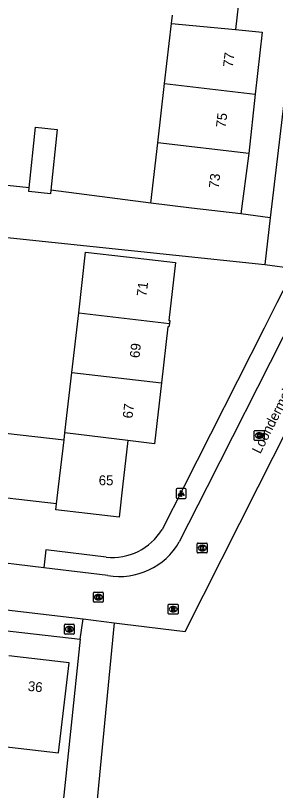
# Model space of a CAD drawing. Extents: x 161243 to 161752, y 384138 to 384885.
# Drawn here: x 161503.8 to 161530.1, y 384469.3 to 384547.7 of the extents above; entities that cross this region are included whole.
import ezdxf

# ---------------------------------------------------------------- set-up
doc = ezdxf.new("R2010")
doc.units = 0
for name, color, linetype in [('IMGEO_Brandkraan', 7, 'Continuous'), ('IMGEO_Kolk', 7, 'Continuous'), ('IMGEO_Lichtpunt', 7, 'Continuous'), ('IMGEO_Openbare_ruimte_label', 7, 'Continuous'), ('IMGEO_Pand', 7, 'Continuous'), ('IMGEO_Pand_nummerreeks', 7, 'Continuous'), ('IMGEO_Rijbaan_lokaal_open', 7, 'Continuous'), ('IMGEO_Rioolput', 7, 'Continuous'), ('IMGEO_Voetpad_open', 7, 'Continuous')]:
    doc.layers.add(name, color=color, linetype=linetype)

msp = doc.modelspace()

# ---------------------------------------------------------------- linework, layer by layer
at = {"layer": 'IMGEO_Brandkraan'}
for p, q in [((161508.761, 384485.174), (161508.761, 384486.026)), ((161508.836, 384486.1), (161509.688, 384486.1)), ((161509.249, 384485.88), (161509.274, 384485.88)), ((161509.762, 384486.026), (161509.762, 384485.174)), ((161509.688, 384485.1), (161508.836, 384485.1)), ((161509.272, 384485.32), (161509.247, 384485.32))]:
    msp.add_line(p, q, dxfattribs=at)
for points in [[(161508.761, 384485.174), (161508.761, 384486.026)], [(161508.836, 384486.1), (161509.688, 384486.1)], [(161509.109, 384485.8), (161509.109, 384485.4), (161509.322, 384485.4)], [(161509.34, 384485.8), (161509.109, 384485.8)], [(161509.762, 384486.026), (161509.762, 384485.174)], [(161509.688, 384485.1), (161508.836, 384485.1)], [(161509.288, 384485.719), (161509.234, 384485.719), (161509.234, 384485.643)], [(161509.234, 384485.643), (161509.287, 384485.643)], [(161509.296, 384485.567), (161509.234, 384485.567), (161509.234, 384485.486)], [(161509.234, 384485.486), (161509.296, 384485.486)]]:
    msp.add_lwpolyline(points, dxfattribs=at)
for centre, radius, start, end in [((161508.838, 384486.024), 0.0765, 91.55205, 178.44795), ((161508.838, 384486.024), 0.0765, 91.55205, 178.44795), ((161509.344, 384485.655), 0.145, 59.4692, 91.53667), ((161509.369, 384485.702), 0.0922, 285.51372, 58.15012), ((161509.686, 384486.024), 0.0765, 1.55205, 88.44795), ((161509.686, 384486.024), 0.0765, 1.55205, 88.44795), ((161508.838, 384485.176), 0.0765, 181.55205, 268.44795), ((161508.838, 384485.176), 0.0765, 181.55205, 268.44795), ((161509.289, 384485.681), 0.0379, 267.82845, 90.93552), ((161509.297, 384485.526), 0.0404, 269.87594, 90.50774), ((161509.328, 384485.651), 0.251, 268.66757, 293.53466), ((161509.374, 384485.51), 0.105, 301.31148, 78.98903), ((161509.686, 384485.176), 0.0765, 271.55205, 358.44795), ((161509.686, 384485.176), 0.0765, 271.55205, 358.44795)]:
    msp.add_arc(centre, radius, start, end, dxfattribs=at)
for centre, major_axis, ratio, start_param, end_param in [((161509.248, 384485.6), (-0.387, 0.002), 0.722429, 4.712389, 7.853982), ((161509.273, 384485.6), (-0.39, 0.002), 0.717154, 1.570796, 4.712389)]:
    msp.add_ellipse(centre, major_axis=major_axis, ratio=ratio, start_param=start_param, end_param=end_param, dxfattribs=at)
at = {"layer": 'IMGEO_Kolk'}
for p, q in [((161527.985, 384504.764), (161527.985, 384505.616)), ((161528.06, 384505.69), (161528.912, 384505.69)), ((161528.473, 384505.47), (161528.498, 384505.47)), ((161528.986, 384505.616), (161528.986, 384504.764)), ((161528.912, 384504.69), (161528.06, 384504.69)), ((161528.496, 384504.91), (161528.471, 384504.91)), ((161522.219, 384493.388), (161522.219, 384494.24)), ((161522.294, 384494.314), (161523.146, 384494.314)), ((161522.707, 384494.094), (161522.732, 384494.094)), ((161523.22, 384494.24), (161523.22, 384493.388)), ((161523.146, 384493.314), (161522.294, 384493.314)), ((161522.73, 384493.534), (161522.705, 384493.534)), ((161511.701, 384488.415), (161511.701, 384489.267)), ((161511.776, 384489.341), (161512.628, 384489.341)), ((161512.189, 384489.121), (161512.214, 384489.121)), ((161512.702, 384489.267), (161512.702, 384488.415)), ((161512.628, 384488.341), (161511.776, 384488.341)), ((161512.212, 384488.561), (161512.187, 384488.561))]:
    msp.add_line(p, q, dxfattribs=at)
for points in [[(161527.985, 384504.764), (161527.985, 384505.616)], [(161528.06, 384505.69), (161528.912, 384505.69)], [(161528.306, 384505.39), (161528.429, 384505.39), (161528.429, 384505.239), (161528.559, 384505.39), (161528.723, 384505.39), (161528.577, 384505.239), (161528.73, 384504.99), (161528.578, 384504.99), (161528.493, 384505.154), (161528.429, 384505.087), (161528.429, 384504.99), (161528.306, 384504.99), (161528.306, 384505.39)], [(161528.986, 384505.616), (161528.986, 384504.764)], [(161528.912, 384504.69), (161528.06, 384504.69)], [(161522.219, 384493.388), (161522.219, 384494.24)], [(161522.294, 384494.314), (161523.146, 384494.314)], [(161522.54, 384494.014), (161522.663, 384494.014), (161522.663, 384493.863), (161522.793, 384494.014), (161522.957, 384494.014), (161522.811, 384493.863), (161522.964, 384493.614), (161522.812, 384493.614), (161522.727, 384493.778), (161522.663, 384493.711), (161522.663, 384493.614), (161522.54, 384493.614), (161522.54, 384494.014)], [(161523.22, 384494.24), (161523.22, 384493.388)], [(161523.146, 384493.314), (161522.294, 384493.314)], [(161511.701, 384488.415), (161511.701, 384489.267)], [(161511.776, 384489.341), (161512.628, 384489.341)], [(161512.022, 384489.041), (161512.145, 384489.041), (161512.145, 384488.89), (161512.275, 384489.041), (161512.439, 384489.041), (161512.293, 384488.89), (161512.446, 384488.641), (161512.294, 384488.641), (161512.209, 384488.805), (161512.145, 384488.738), (161512.145, 384488.641), (161512.022, 384488.641), (161512.022, 384489.041)], [(161512.702, 384489.267), (161512.702, 384488.415)], [(161512.628, 384488.341), (161511.776, 384488.341)]]:
    msp.add_lwpolyline(points, dxfattribs=at)
for centre, start, end in [((161528.062, 384505.614), 91.55205, 178.44795), ((161528.062, 384505.614), 91.55205, 178.44795), ((161528.91, 384505.614), 1.55205, 88.44795), ((161528.91, 384505.614), 1.55205, 88.44795), ((161528.062, 384504.766), 181.55205, 268.44795), ((161528.062, 384504.766), 181.55205, 268.44795), ((161528.91, 384504.766), 271.55205, 358.44795), ((161528.91, 384504.766), 271.55205, 358.44795), ((161522.296, 384494.238), 91.55205, 178.44795), ((161522.296, 384494.238), 91.55205, 178.44795), ((161523.144, 384494.238), 1.55205, 88.44795), ((161523.144, 384494.238), 1.55205, 88.44795), ((161522.296, 384493.39), 181.55205, 268.44795), ((161522.296, 384493.39), 181.55205, 268.44795), ((161523.144, 384493.39), 271.55205, 358.44795), ((161523.144, 384493.39), 271.55205, 358.44795), ((161511.778, 384489.265), 91.55205, 178.44795), ((161511.778, 384489.265), 91.55205, 178.44795), ((161512.626, 384489.265), 1.55205, 88.44795), ((161512.626, 384489.265), 1.55205, 88.44795), ((161511.778, 384488.417), 181.55205, 268.44795), ((161511.778, 384488.417), 181.55205, 268.44795), ((161512.626, 384488.417), 271.55205, 358.44795), ((161512.626, 384488.417), 271.55205, 358.44795)]:
    msp.add_arc(centre, 0.0765, start, end, dxfattribs=at)
for centre, major_axis, ratio, start_param, end_param in [((161528.472, 384505.19), (-0.387, 0.002), 0.722429, 4.712389, 7.853982), ((161528.497, 384505.19), (-0.39, 0.002), 0.717154, 1.570796, 4.712389), ((161522.706, 384493.814), (-0.387, 0.002), 0.722429, 4.712389, 7.853982), ((161522.731, 384493.814), (-0.39, 0.002), 0.717154, 1.570796, 4.712389), ((161512.188, 384488.841), (-0.387, 0.002), 0.722429, 4.712389, 7.853982), ((161512.213, 384488.841), (-0.39, 0.002), 0.717154, 1.570796, 4.712389)]:
    msp.add_ellipse(centre, major_axis=major_axis, ratio=ratio, start_param=start_param, end_param=end_param, dxfattribs=at)
at = {"layer": 'IMGEO_Lichtpunt'}
for p, q in [((161520.089, 384499.736), (161520.089, 384498.929)), ((161520.089, 384499.736), (161520.089, 384498.929)), ((161520.991, 384499.831), (161520.183, 384499.831)), ((161520.991, 384499.831), (161520.183, 384499.831)), ((161521.085, 384498.929), (161521.085, 384499.736)), ((161521.085, 384498.929), (161521.085, 384499.736)), ((161520.183, 384498.835), (161520.991, 384498.835)), ((161520.183, 384498.835), (161520.991, 384498.835))]:
    msp.add_line(p, q, dxfattribs=at)
for points in [[(161520.463, 384499.4), (161520.502, 384499.372), (161520.314, 384499.11), (161520.276, 384499.137), (161520.463, 384499.4)], [(161520.565, 384499.352), (161520.612, 384499.352), (161520.612, 384499.03), (161520.565, 384499.03), (161520.565, 384499.352)], [(161520.675, 384499.372), (161520.713, 384499.399), (161520.9, 384499.137), (161520.861, 384499.109), (161520.675, 384499.372)]]:
    msp.add_lwpolyline(points, dxfattribs=at)
msp.add_circle((161520.588, 384499.534), 0.0994, dxfattribs=at)
for centre, start, end in [((161520.183, 384499.736), 90, 180), ((161520.183, 384499.736), 90, 180), ((161520.991, 384499.736), 0, 90), ((161520.991, 384499.736), 0, 90), ((161520.183, 384498.929), 180, 270), ((161520.183, 384498.929), 180, 270), ((161520.991, 384498.929), 270, 0), ((161520.991, 384498.929), 270, 360)]:
    msp.add_arc(centre, 0.0946, start, end, dxfattribs=at)
at = {"layer": 'IMGEO_Pand'}
for points in [[(161520.434, 384554.139), (161520.593, 384554.696), (161526.978, 384553.968), (161526.103, 384546.24)], [(161519.6, 384546.863), (161519.696, 384547.697)], [(161518.901, 384540.792), (161519.6, 384546.863)], [(161519.6, 384546.863), (161526.103, 384546.24)], [(161526.103, 384546.24), (161528.772, 384545.983), (161528.088, 384539.73)], [(161518.211, 384534.794), (161518.901, 384540.792)], [(161518.901, 384540.792), (161528.088, 384539.73)], [(161528.088, 384539.73), (161527.432, 384533.728)], [(161505.196, 384530.237), (161505.833, 384536.372), (161508.022, 384536.144), (161507.384, 384530.01)], [(161517.508, 384528.682), (161518.211, 384534.794)], [(161527.432, 384533.728), (161518.211, 384534.794)], [(161527.432, 384533.728), (161527.406, 384533.493), (161526.614, 384527.621)], [(161507.384, 384530.01), (161507.345, 384529.633), (161505.157, 384529.86), (161505.196, 384530.237)], [(161526.614, 384527.621), (161521.648, 384528.2), (161517.508, 384528.682)], [(161510.209, 384517.593), (161510.915, 384523.734), (161515.039, 384523.257), (161520.008, 384522.683), (161519.33, 384516.828), (161519.434, 384516.821), (161519.396, 384516.532)], [(161509.517, 384511.579), (161510.209, 384517.593)], [(161510.209, 384517.593), (161519.396, 384516.532)], [(161519.396, 384516.532), (161519.349, 384516.181), (161519.244, 384516.192), (161518.598, 384510.53)], [(161508.814, 384505.467), (161509.517, 384511.579)], [(161509.517, 384511.579), (161518.598, 384510.53)], [(161518.598, 384510.53), (161517.893, 384504.356), (161515.201, 384504.684)], [(161499.806, 384505.78), (161508.732, 384504.753)], [(161508.732, 384504.753), (161508.814, 384505.467)], [(161515.201, 384504.684), (161508.814, 384505.467)], [(161515.201, 384504.684), (161514.662, 384500), (161514.31, 384496.94), (161507.907, 384497.678), (161507.972, 384498.271)], [(161507.972, 384498.271), (161508.177, 384500), (161508.732, 384504.753)], [(161507.972, 384498.271), (161500, 384499.202), (161499.16, 384499.3)], [(161502.023, 384473.813), (161503.19, 384473.675), (161508.155, 384473.086), (161509.234, 384482.192), (161503.128, 384482.915)]]:
    msp.add_lwpolyline(points, dxfattribs=at)
at = {"layer": 'IMGEO_Rijbaan_lokaal_open'}
for points in [[(161511.694, 384561.211), (161511.799, 384561.199), (161533.354, 384558.711), (161529.608, 384527.209)], [(161505.196, 384530.237), (161498.788, 384530.902)], [(161517.508, 384528.682), (161507.384, 384530.01)], [(161529.608, 384527.209), (161526.614, 384527.621)], [(161529.608, 384527.209), (161529.045, 384522.471)], [(161498.381, 384525.152), (161498.44, 384525.706), (161529.045, 384522.471)], [(161534.304, 384521.808), (161532.188, 384517.643), (161530.896, 384515.099), (161523.226, 384500), (161520.396, 384494.429)], [(161529.045, 384522.471), (161532.06, 384522.097)], [(161513.81, 384486.25), (161514.621, 384486.15), (161520.975, 384485.363), (161528.385, 384500), (161539.084, 384521.135)], [(161430.062, 384496.065), (161448.776, 384493.891), (161500, 384487.889), (161510.654, 384486.641)], [(161506.677, 384491.817), (161500, 384492.603), (161498.849, 384492.738)], [(161513.174, 384491.028), (161506.677, 384491.817)], [(161510.344, 384484.589), (161510.654, 384486.641)], [(161510.654, 384486.641), (161513.81, 384486.25)], [(161513.81, 384486.25), (161510.292, 384449.829), (161517.847, 384448.768), (161520.752, 384448.346)], [(161510.344, 384484.589), (161507.183, 384454.321), (161505.459, 384454.505)]]:
    msp.add_lwpolyline(points, dxfattribs=at)
msp.add_arc((161514.325, 384497.952), 7.019, 260.55912, 329.87445, dxfattribs=at)
at = {"layer": 'IMGEO_Rioolput'}
for p, q in [((161519.352, 384488.13), (161520.204, 384488.13)), ((161519.277, 384487.204), (161519.277, 384488.056)), ((161519.788, 384487.35), (161519.763, 384487.35)), ((161519.765, 384487.91), (161519.79, 384487.91)), ((161520.278, 384488.056), (161520.278, 384487.204)), ((161520.204, 384487.13), (161519.352, 384487.13))]:
    msp.add_line(p, q, dxfattribs=at)
for points in [[(161519.352, 384488.13), (161520.204, 384488.13)], [(161519.277, 384487.204), (161519.277, 384488.056)], [(161519.866, 384487.828), (161519.614, 384487.83), (161519.614, 384487.43)], [(161519.614, 384487.43), (161519.738, 384487.43), (161519.738, 384487.592), (161519.749, 384487.592)], [(161519.792, 384487.749), (161519.738, 384487.749), (161519.738, 384487.668)], [(161519.738, 384487.668), (161519.79, 384487.668)], [(161519.796, 384487.563), (161519.867, 384487.43), (161520.007, 384487.43), (161519.942, 384487.556)], [(161520.278, 384488.056), (161520.278, 384487.204)], [(161520.204, 384487.13), (161519.352, 384487.13)]]:
    msp.add_lwpolyline(points, dxfattribs=at)
for centre, radius, start, end in [((161519.354, 384488.054), 0.0765, 91.55205, 178.44795), ((161519.354, 384488.054), 0.0765, 91.55205, 178.44795), ((161520.202, 384488.054), 0.0765, 1.55205, 88.44795), ((161520.202, 384488.054), 0.0765, 1.55205, 88.44795), ((161519.748, 384487.539), 0.0533, 26.02933, 88.69889), ((161519.774, 384487.857), 0.19, 274.7715, 282.96867), ((161519.798, 384487.653), 0.0964, 77.00612, 93.18647), ((161519.812, 384487.71), 0.0378, 276.66336, 79.67722), ((161519.865, 384487.718), 0.109, 350.36119, 89.41601), ((161519.863, 384487.718), 0.112, 277.58423, 350.98172), ((161519.847, 384487.503), 0.108, 29.51342, 73.79051), ((161519.354, 384487.206), 0.0765, 181.55205, 268.44795), ((161519.354, 384487.206), 0.0765, 181.55205, 268.44795), ((161520.202, 384487.206), 0.0765, 271.55205, 358.44795), ((161520.202, 384487.206), 0.0765, 271.55205, 358.44795)]:
    msp.add_arc(centre, radius, start, end, dxfattribs=at)
for centre, major_axis, ratio, start_param, end_param in [((161519.764, 384487.63), (-0.387, 0.002), 0.722429, 4.712389, 7.853982), ((161519.789, 384487.63), (-0.39, 0.002), 0.717154, 1.570796, 4.712389)]:
    msp.add_ellipse(centre, major_axis=major_axis, ratio=ratio, start_param=start_param, end_param=end_param, dxfattribs=at)
at = {"layer": 'IMGEO_Voetpad_open'}
for points in [[(161532.06, 384522.097), (161530.289, 384518.608), (161528.997, 384516.063), (161520.844, 384500), (161518.656, 384495.69)], [(161512.994, 384492.896), (161506.891, 384493.621), (161506.677, 384491.817)], [(161454.323, 384491.094), (161500, 384485.79), (161510.344, 384484.589)]]:
    msp.add_lwpolyline(points, dxfattribs=at)
msp.add_arc((161513.606, 384498.79), 5.925, 264.07184, 328.45763, dxfattribs=at)

# ---------------------------------------------------------------- texts
at = {"layer": 'IMGEO_Openbare_ruimte_label'}
msp.add_text('Loondermolen', height=1, rotation=63.12746, dxfattribs=at).set_placement((161528.591, 384503.268))
at = {"layer": 'IMGEO_Pand_nummerreeks'}
for s, rotation, p in [('77', 83.29704, (161525.813, 384542.396)), ('75', 83.29704, (161525.094, 384536.275)), ('73', 83.29704, (161524.374, 384530.155)), ('71', 83.41699, (161517.071, 384519.209)), ('69', 83.41699, (161516.353, 384512.988)), ('67', 83.41699, (161515.648, 384506.879)), ('65', 0, (161512.24, 384500.161)), ('36', 353.32395, (161505.015, 384479.383))]:
    msp.add_text(s, height=1, rotation=rotation, dxfattribs=at).set_placement(p)

doc.saveas('drawing.dxf')
